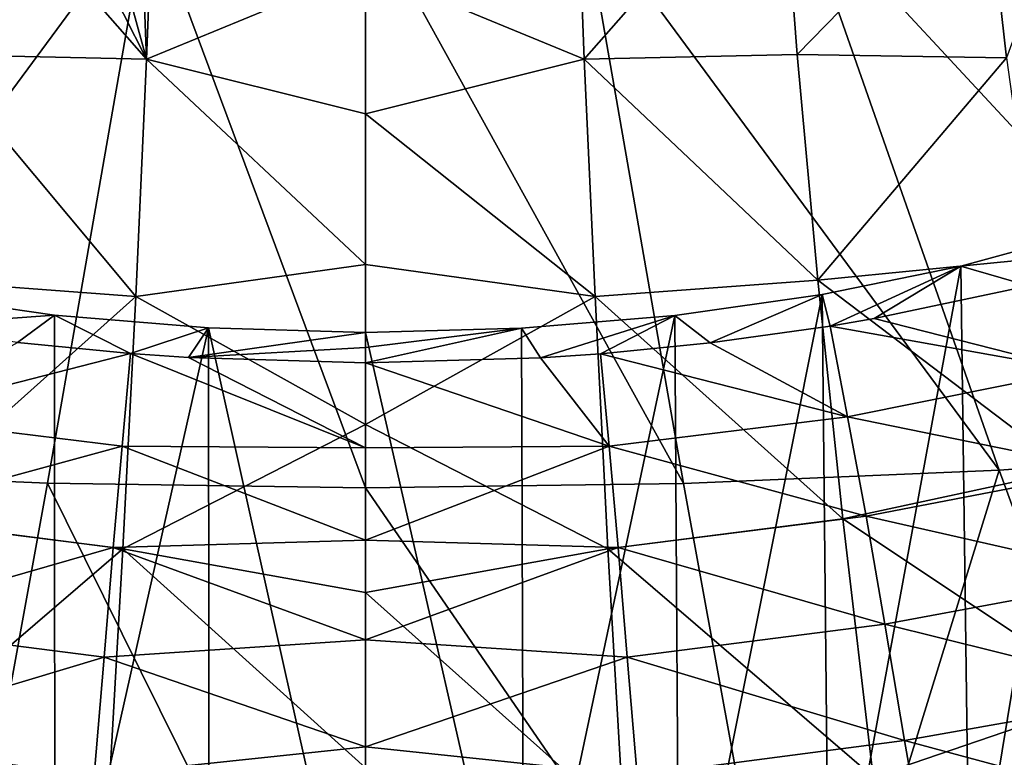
# Model space of a CAD drawing. Header units: metres. Extents: x -106 to 264, y -111 to 81.
# Tile 379 of 549: x 197.88 to 203.92, y 17.15 to 21.67. Entities that reach past the tile are written whole.
import ezdxf

# ---------------------------------------------------------------- set-up
doc = ezdxf.new("R2010")
doc.units = ezdxf.units.M
doc.layers.add('solid_20422013', color=7, linetype='CONTINUOUS')

msp = doc.modelspace()

# ---------------------------------------------------------------- linework, layer by layer
at = {"layer": 'solid_20422013'}
for points in [[(197.452759, 22.793827, 120.745621), (197.951416, 22.816334, 120.431618), (198.657623, 21.425463, 125.630348)], [(197.951416, 22.816334, 120.431618), (198.27243, 22.826048, 120.275185), (198.657623, 21.425463, 125.630348)], [(198.27243, 22.826048, 120.275185), (198.603607, 22.833601, 120.145332), (198.657623, 21.425463, 125.630348)], [(198.603607, 22.833601, 120.145332), (198.712311, 22.835598, 120.109398), (198.657623, 21.425463, 125.630348)], [(198.657623, 21.425463, 125.630348), (198.712311, 22.835598, 120.109398), (200, 21.979549, 123.388214)], [(201.28656, 22.835131, 120.111046), (201.340439, 21.424932, 125.631882), (200, 21.979549, 123.388214)], [(202.544189, 22.79294, 120.747726), (201.340439, 21.424932, 125.631882), (201.28656, 22.835131, 120.111046)], [(197.350082, 21.453524, 125.954178), (197.452759, 22.793827, 120.745621), (198.657623, 21.425463, 125.630348)], [(202.544189, 22.79294, 120.747726), (202.646164, 21.452663, 125.955666), (201.340439, 21.424932, 125.631882)], [(203.794235, 22.630741, 122.168304), (202.646164, 21.452663, 125.955666), (202.544189, 22.79294, 120.747726)], [(203.794235, 22.630741, 122.168304), (203.928238, 21.433348, 126.727066), (202.646164, 21.452663, 125.955666)], [(204.263245, 22.347963, 123.621124), (203.928238, 21.433348, 126.727066), (203.794235, 22.630741, 122.168304)], [(205.792374, 19.042301, 228.983475), (203.950546, 22.52236, 222.242477), (202.649582, 22.427366, 222.506943)], [(198.668579, 22.371389, 222.663651), (197.346954, 22.42935, 222.502655), (196.114334, 18.908306, 229.35881)], [(203.883942, 18.905951, 229.363266), (202.649582, 22.427366, 222.506943), (201.329498, 22.370449, 222.665649)], [(203.883942, 18.905951, 229.363266), (205.792374, 19.042301, 228.983475), (202.649582, 22.427366, 222.506943)], [(198.668579, 22.371389, 222.663651), (196.114334, 18.908306, 229.35881), (198.050308, 18.825361, 229.589203)], [(198.668579, 22.371389, 222.663651), (198.050308, 18.825361, 229.589203), (200, 18.797649, 229.666183)], [(198.668579, 22.371389, 222.663651), (200, 18.797649, 229.666183), (200, 22.35202, 222.717438)], [(201.948624, 18.824211, 229.591354), (201.329498, 22.370449, 222.665649), (200, 22.35202, 222.717438)], [(201.948624, 18.824211, 229.591354), (200, 22.35202, 222.717438), (200, 18.797649, 229.666183)], [(201.948624, 18.824211, 229.591354), (203.883942, 18.905951, 229.363266), (201.329498, 22.370449, 222.665649)], [(198.657623, 21.425463, 125.630348), (200, 21.979549, 123.388214), (200, 21.090343, 126.710594)], [(201.340439, 21.424932, 125.631882), (200, 21.090343, 126.710594), (200, 21.979549, 123.388214)], [(197.223099, 20.071564, 130.74617), (197.350082, 21.453524, 125.954178), (198.591614, 19.970163, 130.687546)], [(197.350082, 21.453524, 125.954178), (198.657623, 21.425463, 125.630348), (198.591614, 19.970163, 130.687546)], [(202.646164, 21.452663, 125.955666), (202.772949, 20.070852, 130.746964), (201.340439, 21.424932, 125.631882)], [(203.928238, 21.433348, 126.727066), (202.772949, 20.070852, 130.746964), (202.646164, 21.452663, 125.955666)], [(203.928238, 21.433348, 126.727066), (204.101395, 20.201607, 130.962982), (202.772949, 20.070852, 130.746964)], [(198.591614, 19.970163, 130.687546), (198.657623, 21.425463, 125.630348), (200, 20.165209, 129.913376)], [(198.657623, 21.425463, 125.630348), (200, 21.090343, 126.710594), (200, 20.165209, 129.913376)], [(201.340439, 21.424932, 125.631882), (201.406342, 19.969784, 130.6884), (200, 21.090343, 126.710594)], [(202.772949, 20.070852, 130.746964), (201.406342, 19.969784, 130.6884), (201.340439, 21.424932, 125.631882)], [(201.406342, 19.969784, 130.6884), (200, 20.165209, 129.913376), (200, 21.090343, 126.710594)], [(204.428101, 20.368223, 146.188049), (204.064758, 20.035713, 147.375229), (203.649445, 20.156399, 146.712326)], [(204.428101, 20.368223, 146.188049), (203.649445, 20.156399, 146.712326), (203.704544, 15.984401, 145.303482)], [(204.428101, 20.368223, 146.188049), (203.704544, 15.984401, 145.303482), (204.486633, 16.261198, 144.784958)], [(198.591614, 19.970163, 130.687546), (200, 20.165209, 129.913376), (200, 19.185383, 133.043015)], [(201.406342, 19.969784, 130.6884), (200, 19.185383, 133.043015), (200, 20.165209, 129.913376)], [(204.101395, 20.201607, 130.962982), (204.308731, 18.906376, 134.960388), (202.772949, 20.070852, 130.746964)], [(203.649445, 20.156399, 146.712326), (202.847092, 19.788212, 147.93483), (202.799026, 19.983337, 147.130035)], [(203.649445, 20.156399, 146.712326), (202.799026, 19.983337, 147.130035), (202.842224, 15.758994, 145.720139)], [(203.649445, 20.156399, 146.712326), (202.842224, 15.758994, 145.720139), (203.704544, 15.984401, 145.303482)], [(203.649445, 20.156399, 146.712326), (203.11763, 19.834467, 147.831451), (202.847092, 19.788212, 147.93483)], [(203.649445, 20.156399, 146.712326), (204.064758, 20.035713, 147.375229), (203.11763, 19.834467, 147.831451)], [(197.069611, 18.608656, 135.243607), (197.223099, 20.071564, 130.74617), (198.591614, 19.970163, 130.687546)], [(202.772949, 20.070852, 130.746964), (202.926193, 18.608103, 135.24382), (201.406342, 19.969784, 130.6884)], [(204.308731, 18.906376, 134.960388), (202.926193, 18.608103, 135.24382), (202.772949, 20.070852, 130.746964)], [(198.09256, 19.855846, 147.429535), (197.152893, 19.788265, 147.934616), (197.186783, 19.985775, 147.124191)], [(197.186783, 19.985775, 147.124191), (197.179504, 15.752847, 145.728409), (198.094421, 15.589259, 146.026672)], [(198.09256, 19.855846, 147.429535), (197.186783, 19.985775, 147.124191), (198.094421, 15.589259, 146.026672)], [(202.799026, 19.983337, 147.130035), (202.111954, 19.685444, 148.162933), (201.894791, 19.854414, 147.432877)], [(202.799026, 19.983337, 147.130035), (201.894791, 19.854414, 147.432877), (201.922302, 15.592272, 146.022583)], [(202.799026, 19.983337, 147.130035), (201.922302, 15.592272, 146.022583), (202.842224, 15.758994, 145.720139)], [(202.799026, 19.983337, 147.130035), (202.847092, 19.788212, 147.93483), (202.111954, 19.685444, 148.162933)], [(203.11763, 19.834467, 147.831451), (204.064758, 20.035713, 147.375229), (204.36879, 19.5158, 149.496033)], [(197.069611, 18.608656, 135.243607), (198.591614, 19.970163, 130.687546), (198.512085, 18.423794, 135.424942)], [(198.512085, 18.423794, 135.424942), (198.591614, 19.970163, 130.687546), (200, 19.185383, 133.043015)], [(201.406342, 19.969784, 130.6884), (201.485748, 18.423576, 135.425232), (200, 19.185383, 133.043015)], [(202.926193, 18.608103, 135.24382), (201.485748, 18.423576, 135.425232), (201.406342, 19.969784, 130.6884)], [(198.09256, 19.855846, 147.429535), (197.865524, 19.688107, 148.157059), (197.152893, 19.788265, 147.934616)], [(198.09256, 19.855846, 147.429535), (198.559647, 19.61968, 148.307358), (197.865524, 19.688107, 148.157059)], [(199.036346, 19.777086, 147.615509), (198.559647, 19.61968, 148.307358), (198.09256, 19.855846, 147.429535)], [(199.036346, 19.777086, 147.615509), (198.09256, 19.855846, 147.429535), (198.094421, 15.589259, 146.026672)], [(201.894791, 19.854414, 147.432877), (201.072449, 19.594402, 148.362747), (200.955826, 19.77659, 147.616501)], [(201.894791, 19.854414, 147.432877), (200.955826, 19.77659, 147.616501), (200.969025, 15.492273, 146.205276)], [(201.894791, 19.854414, 147.432877), (200.969025, 15.492273, 146.205276), (201.922302, 15.592272, 146.022583)], [(201.894791, 19.854414, 147.432877), (201.440216, 19.619574, 148.30777), (201.072449, 19.594402, 148.362747)], [(201.894791, 19.854414, 147.432877), (202.111954, 19.685444, 148.162933), (201.440216, 19.619574, 148.30777)], [(202.847092, 19.788212, 147.93483), (203.11763, 19.834467, 147.831451), (204.36879, 19.5158, 149.496033)], [(199.036346, 19.777086, 147.615509), (198.094421, 15.589259, 146.026672), (199.040359, 15.491342, 146.20636)], [(199.036346, 19.777086, 147.615509), (198.914566, 19.595285, 148.360596), (198.559647, 19.61968, 148.307358)], [(200, 19.749134, 147.67749), (198.914566, 19.595285, 148.360596), (199.036346, 19.777086, 147.615509)], [(200, 19.656893, 148.053955), (198.914566, 19.595285, 148.360596), (200, 19.749134, 147.67749)], [(199.036346, 19.777086, 147.615509), (199.040359, 15.491342, 146.20636), (200, 15.457694, 146.265884)], [(200, 19.749134, 147.67749), (199.036346, 19.777086, 147.615509), (200, 15.457694, 146.265884)], [(200.955826, 19.77659, 147.616501), (201.072449, 19.594402, 148.362747), (200, 19.563251, 148.430679)], [(200, 19.656893, 148.053955), (200.955826, 19.77659, 147.616501), (200, 19.563251, 148.430679)], [(200.955826, 19.77659, 147.616501), (200, 19.749134, 147.67749), (200.969025, 15.492273, 146.205276)], [(200, 19.656893, 148.053955), (200, 19.749134, 147.67749), (200.955826, 19.77659, 147.616501)], [(200, 19.749134, 147.67749), (200, 15.457694, 146.265884), (200.969025, 15.492273, 146.205276)], [(202.111954, 19.685444, 148.162933), (202.847092, 19.788212, 147.93483), (202.954895, 19.232048, 150.100342)], [(202.954895, 19.232048, 150.100342), (202.847092, 19.788212, 147.93483), (204.36879, 19.5158, 149.496033)], [(197.865524, 19.688107, 148.157059), (198.559647, 19.61968, 148.307358), (197.045471, 19.232328, 150.099228)], [(201.440216, 19.619574, 148.30777), (202.111954, 19.685444, 148.162933), (202.954895, 19.232048, 150.100342)], [(197.045471, 19.232328, 150.099228), (198.559647, 19.61968, 148.307358), (198.50798, 19.053015, 150.489014)], [(198.50798, 19.053015, 150.489014), (198.559647, 19.61968, 148.307358), (200, 19.041805, 150.437744)], [(198.559647, 19.61968, 148.307358), (198.914566, 19.595285, 148.360596), (200, 19.041805, 150.437744)], [(200, 19.656893, 148.053955), (200, 19.563251, 148.430679), (198.914566, 19.595285, 148.360596)], [(201.072449, 19.594402, 148.362747), (201.440216, 19.619574, 148.30777), (201.492172, 19.052948, 150.489288)], [(201.492172, 19.052948, 150.489288), (201.440216, 19.619574, 148.30777), (202.954895, 19.232048, 150.100342)], [(198.914566, 19.595285, 148.360596), (200, 19.563251, 148.430679), (200, 19.041805, 150.437744)], [(201.072449, 19.594402, 148.362747), (201.492172, 19.052948, 150.489288), (200, 19.563251, 148.430679)], [(201.492172, 19.052948, 150.489288), (200, 19.041805, 150.437744), (200, 19.563251, 148.430679)], [(202.954895, 19.232048, 150.100342), (204.36879, 19.5158, 149.496033), (204.544632, 18.908104, 151.721649)], [(197.045471, 19.232328, 150.099228), (198.50798, 19.053015, 150.489014), (196.932541, 18.623243, 152.294861)], [(201.492172, 19.052948, 150.489288), (202.954895, 19.232048, 150.100342), (203.06781, 18.622963, 152.295914)], [(203.06781, 18.622963, 152.295914), (202.954895, 19.232048, 150.100342), (204.544632, 18.908104, 151.721649)], [(198.512085, 18.423794, 135.424942), (200, 19.185383, 133.043015), (200, 18.155315, 136.073486)], [(201.485748, 18.423576, 135.425232), (200, 18.155315, 136.073486), (200, 19.185383, 133.043015)], [(196.932541, 18.623243, 152.294861), (198.50798, 19.053015, 150.489014), (198.452454, 18.432213, 152.703094)], [(198.452454, 18.432213, 152.703094), (198.50798, 19.053015, 150.489014), (200, 18.47661, 152.465195)], [(198.50798, 19.053015, 150.489014), (200, 19.041805, 150.437744), (200, 18.47661, 152.465195)], [(201.492172, 19.052948, 150.489288), (200, 18.47661, 152.465195), (200, 19.041805, 150.437744)], [(201.547714, 18.432137, 152.703369), (200, 18.47661, 152.465195), (201.492172, 19.052948, 150.489288)], [(201.547714, 18.432137, 152.703369), (201.492172, 19.052948, 150.489288), (203.06781, 18.622963, 152.295914)], [(205.295029, 15.045215, 235.999756), (205.792374, 19.042301, 228.983475), (203.883942, 18.905951, 229.363266)], [(198.050308, 18.825361, 229.589203), (196.114334, 18.908306, 229.35881), (197.341156, 14.932157, 236.316895)], [(202.657104, 14.930746, 236.31926), (203.883942, 18.905951, 229.363266), (201.948624, 18.824211, 229.591354)], [(202.657104, 14.930746, 236.31926), (205.295029, 15.045215, 235.999756), (203.883942, 18.905951, 229.363266)], [(204.308731, 18.906376, 134.960388), (204.55719, 17.521254, 138.796112), (202.926193, 18.608103, 135.24382)], [(203.06781, 18.622963, 152.295914), (204.544632, 18.908104, 151.721649), (204.723465, 18.247072, 153.96875)], [(198.050308, 18.825361, 229.589203), (197.341156, 14.932157, 236.316895), (200, 14.893403, 236.424545)], [(198.050308, 18.825361, 229.589203), (200, 14.893403, 236.424545), (200, 18.797649, 229.666183)], [(202.657104, 14.930746, 236.31926), (201.948624, 18.824211, 229.591354), (200, 18.797649, 229.666183)], [(202.657104, 14.930746, 236.31926), (200, 18.797649, 229.666183), (200, 14.893403, 236.424545)], [(196.932541, 18.623243, 152.294861), (198.452454, 18.432213, 152.703094), (196.818146, 17.962542, 154.511765)], [(196.883118, 17.026667, 139.554306), (197.069611, 18.608656, 135.243607), (198.512085, 18.423794, 135.424942)], [(202.926193, 18.608103, 135.24382), (203.112366, 17.026291, 139.554031), (201.485748, 18.423576, 135.425232)], [(201.547714, 18.432137, 152.703369), (203.06781, 18.622963, 152.295914), (203.182236, 17.962263, 154.512726)], [(204.55719, 17.521254, 138.796112), (203.112366, 17.026291, 139.554031), (202.926193, 18.608103, 135.24382)], [(203.182236, 17.962263, 154.512726), (203.06781, 18.622963, 152.295914), (204.723465, 18.247072, 153.96875)], [(198.452454, 18.432213, 152.703094), (200, 18.47661, 152.465195), (200, 17.865654, 154.517227)], [(201.547714, 18.432137, 152.703369), (200, 17.865654, 154.517227), (200, 18.47661, 152.465195)], [(196.818146, 17.962542, 154.511765), (198.452454, 18.432213, 152.703094), (198.396194, 17.75915, 154.93898)], [(196.883118, 17.026667, 139.554306), (198.512085, 18.423794, 135.424942), (198.415222, 16.741348, 139.967499)], [(198.396194, 17.75915, 154.93898), (198.452454, 18.432213, 152.703094), (200, 17.865654, 154.517227)], [(198.415222, 16.741348, 139.967499), (198.512085, 18.423794, 135.424942), (200, 17.081877, 138.985504)], [(198.512085, 18.423794, 135.424942), (200, 18.155315, 136.073486), (200, 17.081877, 138.985504)], [(201.603973, 17.759064, 154.93927), (200, 17.865654, 154.517227), (201.547714, 18.432137, 152.703369)], [(201.485748, 18.423576, 135.425232), (201.582458, 16.74132, 139.967255), (200, 18.155315, 136.073486)], [(203.112366, 17.026291, 139.554031), (201.582458, 16.74132, 139.967255), (201.485748, 18.423576, 135.425232)], [(201.603973, 17.759064, 154.93927), (201.547714, 18.432137, 152.703369), (203.182236, 17.962263, 154.512726)], [(203.182236, 17.962263, 154.512726), (204.723465, 18.247072, 153.96875), (204.909927, 17.531521, 156.241653)], [(201.582458, 16.74132, 139.967255), (200, 17.081877, 138.985504), (200, 18.155315, 136.073486)], [(196.818146, 17.962542, 154.511765), (198.396194, 17.75915, 154.93898), (196.697235, 17.249403, 156.753708)], [(201.603973, 17.759064, 154.93927), (203.182236, 17.962263, 154.512726), (203.303162, 17.249132, 156.754593)], [(203.303162, 17.249132, 156.754593), (203.182236, 17.962263, 154.512726), (204.909927, 17.531521, 156.241653)], [(198.396194, 17.75915, 154.93898), (200, 17.865654, 154.517227), (200, 17.209082, 156.593384)], [(201.603973, 17.759064, 154.93927), (200, 17.209082, 156.593384), (200, 17.865654, 154.517227)], [(196.697235, 17.249403, 156.753708), (198.396194, 17.75915, 154.93898), (198.335831, 17.033199, 157.200363)], [(198.335831, 17.033199, 157.200363), (198.396194, 17.75915, 154.93898), (200, 17.209082, 156.593384)], [(201.664337, 17.033104, 157.200653), (200, 17.209082, 156.593384), (201.603973, 17.759064, 154.93927)], [(201.664337, 17.033104, 157.200653), (201.603973, 17.759064, 154.93927), (203.303162, 17.249132, 156.754593)], [(204.55719, 17.521254, 138.796112), (204.8638, 16.012766, 142.550568), (203.112366, 17.026291, 139.554031)], [(203.303162, 17.249132, 156.754593), (204.909927, 17.531521, 156.241653), (205.11525, 16.760866, 158.544586)], [(196.697235, 17.249403, 156.753708), (198.335831, 17.033199, 157.200363), (196.561935, 16.4834, 159.024445)], [(198.335831, 17.033199, 157.200363), (200, 17.209082, 156.593384), (200, 16.50762, 158.693024)], [(201.664337, 17.033104, 157.200653), (200, 16.50762, 158.693024), (200, 17.209082, 156.593384)], [(201.664337, 17.033104, 157.200653), (203.303162, 17.249132, 156.754593), (203.438461, 16.483139, 159.025253)], [(203.438461, 16.483139, 159.025253), (203.303162, 17.249132, 156.754593), (205.11525, 16.760866, 158.544586)]]:
    msp.add_3dface(points, dxfattribs=at)

doc.saveas('drawing.dxf')
